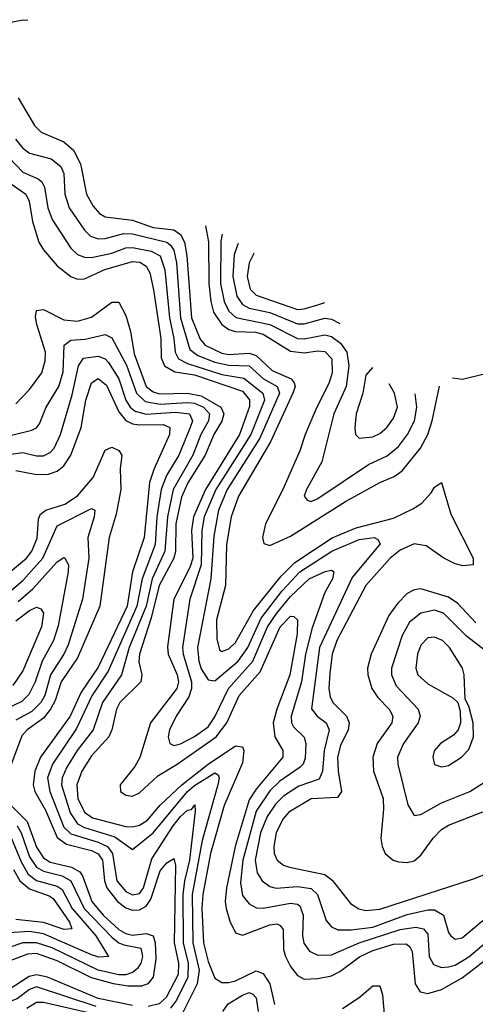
# Model space of a CAD drawing. Header units: inches. Extents: x 884549 to 1028252, y 526810 to 653624.
# Tile 900 of 1056: x 986201 to 987529, y 641491 to 644358. Entities that reach past the tile are written whole.
import ezdxf

# ---------------------------------------------------------------- set-up
doc = ezdxf.new("R2010")
doc.units = ezdxf.units.IN
doc.header["$MEASUREMENT"] = 0
doc.layers.add('A9684', color=7, linetype='Continuous')

msp = doc.modelspace()

# ---------------------------------------------------------------- linework, layer by layer
at = {"layer": 'A9684', "color": 5}
for points, elevation in [([(986130, 644341.6), (986210, 644358), (986224.7, 644357)], 2820), ([(986196.6, 644130), (986244.2, 644050), (986263.3, 644030), (986330, 644002.3), (986357.7, 643977.7), (986378.4, 643938.4), (986395.4, 643850), (986414.8, 643814.8), (986433.5, 643793.5), (986450, 643783.8), (986530, 643774.2), (986590, 643752.9), (986650, 643746.3), (986670, 643732.7), (986681.2, 643710), (986688.4, 643670), (986701.4, 643490), (986727.2, 643427.2), (986741.1, 643410), (986790, 643386.5), (986810, 643383.1), (986870, 643386.9), (986890, 643380.1), (986936.5, 643336.5), (986991.7, 643311.7), (987000.3, 643300.3), (987003.6, 643290), (986997.2, 643270), (986931.6, 643128.4), (986838.3, 642970), (986817, 642910), (986804.1, 642830), (986800.4, 642710), (986774.5, 642610), (986775.3, 642555.3), (986783.3, 642523.3), (986790, 642518.4), (986810, 642525.7), (986830, 642544), (986882.4, 642637.6), (986962.9, 642737.1), (987003.1, 642776.9), (987111, 642849), (987181.5, 642878.5), (987290, 642906), (987346.9, 642933.1), (987373.1, 642950), (987400.3, 642979.7), (987410, 642997.1), (987430.1, 643010.1), (987457.6, 642917.6), (987522, 642790), (987522, 642770), (987492.5, 642767.5), (987470, 642772.9), (987436.5, 642790), (987385.8, 642825.8), (987350, 642831.6), (987310, 642813.5), (987280.2, 642790), (987209.7, 642710.3), (987124.7, 642550), (987111.7, 642510), (987104.7, 642455.3), (987102.2, 642410), (987106.1, 642386.1), (987113.6, 642370), (987153.1, 642330), (987160.7, 642310), (987157.9, 642290), (987135.8, 642244.2), (987127.3, 642210), (987128.7, 642170), (987139, 642110), (987127.3, 642092.7), (987050, 642088.8), (986985.7, 642050), (986968.2, 642030), (986948.1, 641990), (986941.4, 641950), (986942.9, 641930), (986950.8, 641910), (986970, 641895.7), (986987.2, 641890), (987090, 641868.4), (987111.8, 641851.8), (987164.7, 641784.7), (987188.9, 641768.9), (987210, 641763.4), (987250, 641767.5), (987523.7, 641856.3), (987590, 641882.7)], 2780), ([(986188.9, 644010), (986210, 643984.1), (986230, 643969.4), (986292.7, 643952.7), (986321.2, 643930), (986330.1, 643910), (986333, 643850), (986344.9, 643810), (986390, 643744.8), (986407.6, 643727.6), (986430, 643719.9), (986450, 643720.5), (986504.8, 643735.2), (986530, 643734.1), (986630, 643710.6), (986640.9, 643700.9), (986650, 643687), (986658, 643650), (986670, 643490), (986697.1, 643397.1), (986719.8, 643379.8), (986770, 643360.2), (986810, 643352), (986870, 643350.4), (986911.8, 643311.8), (986951.2, 643290), (986958.5, 643270), (986900.8, 643139.2), (986805.3, 642990), (986780.7, 642930), (986766.3, 642853.7), (986758.1, 642730), (986719.4, 642530), (986722.7, 642490), (986730, 642467.9), (986750, 642435.5), (986770, 642432.3), (986837.8, 642490), (986866.1, 642530), (986904.5, 642615.5), (986965.5, 642694.5), (987017.4, 642750), (987110.3, 642810), (987190, 642844.5), (987234, 642850), (987244.7, 642844.7), (987251.3, 642831.3), (987170, 642733.5), (987075, 642530), (987051.3, 642351.3), (987067.7, 642330), (987094.4, 642310), (987102.5, 642290), (987088, 642230), (987083.1, 642170), (987073.3, 642146.7), (987014.6, 642125.5), (986970, 642096.5), (986946.7, 642073.3), (986922.1, 642037.9), (986902.7, 641990), (986887.4, 641910), (986893.3, 641873.3), (986907.2, 641850), (986930, 641833.4), (986948.4, 641828.4), (987010, 641833.6), (987050, 641827.7), (987068.7, 641810), (987094.4, 641734.4), (987110, 641716.2), (987127.9, 641707.9), (987167.3, 641707.3), (987230, 641715.5), (987330, 641752.3), (987390, 641765.4), (987410, 641765.5), (987436.3, 641750), (987450, 641699.6), (987456.8, 641690), (987470, 641680.7), (987490, 641683.8), (987550, 641734.9)], 2760), ([(986150, 643977.5), (986210, 643914.4), (986254.7, 643894.7), (986265.5, 643885.5), (986273.1, 643870), (986283.4, 643810), (986296, 643776), (986350, 643692.3), (986370, 643673.9), (986390, 643666.2), (986410, 643665.8), (986470, 643678), (986510, 643693.3), (986530, 643694.9), (986584, 643684), (986610.5, 643670.5), (986624.3, 643630), (986637.3, 643490), (986650.4, 643430), (986653.6, 643390), (986663.6, 643370), (986690, 643356.8), (986790, 643324.4), (986854.4, 643314.4), (986909.6, 643270), (986914, 643250), (986874.3, 643150), (986772.8, 642990), (986739, 642910), (986731.8, 642870), (986729.4, 642770.6), (986697, 642670), (986675.8, 642530), (986677.1, 642510), (986701.4, 642430), (986701.6, 642410), (986693.7, 642386.3), (986656.8, 642330), (986637.8, 642290), (986633.7, 642270), (986638.2, 642250), (986650, 642244.1), (986670, 642249.4), (986710, 642270.1), (986750, 642298.9), (986770, 642327.4), (986809.7, 642410), (986880.5, 642490), (986923.1, 642590), (986950, 642630), (986990, 642678.2), (987044.4, 642730), (987090.9, 642750.9), (987110, 642755.1), (987116.2, 642750), (987112.2, 642730), (987090, 642689.8), (987052.9, 642587.1), (987034.1, 642510), (987022, 642430), (986991.9, 642330), (986992.6, 642310), (986998.6, 642298.6), (987030, 642268.9), (987035.2, 642250), (987032.6, 642207.4), (987027.1, 642190), (987018.7, 642181.3), (986959.2, 642140.8), (986930, 642112.2), (986890, 642052.7), (986850.9, 641910), (986844.4, 641844.4), (986850, 641808), (986870, 641782.9), (986891.5, 641771.5), (986910.4, 641770.4), (986990, 641784.9), (987010, 641782.4), (987017, 641777), (987027.2, 641750), (987025, 641690), (987028.9, 641668.9), (987045.8, 641645.8), (987070, 641633.9), (987110, 641635.2), (987190.3, 641669.7), (987310, 641708.3), (987355.1, 641715.1), (987377.3, 641710), (987390, 641694.8), (987394.4, 641630), (987406.3, 641606.3), (987430, 641598), (987450, 641599.5), (987470, 641604.6), (987510, 641629.3), (987630, 641731)], 2740), ([(986170, 643883.7), (986219.2, 643850), (986228.7, 643830), (986238.7, 643770), (986256.5, 643710), (986270, 643687.8), (986310, 643641.6), (986350, 643610.6), (986370, 643602.7), (986390, 643602.9), (986449.3, 643630.7), (986530, 643654), (986551.6, 643651.6), (986570, 643640.1), (986580.5, 643620.5), (986591.3, 643571.2), (986612.4, 643430), (986612.9, 643372.9), (986623.3, 643350), (986652.7, 643332.7), (986710, 643323.7), (986850, 643276.3), (986871.1, 643251.1), (986871.1, 643231.1), (986841.8, 643150), (986742.9, 642990), (986707.8, 642910), (986701.7, 642870), (986705.3, 642790), (986697.1, 642762.9), (986650, 642670), (986632, 642532), (986633.3, 642510), (986660.1, 642450), (986663.6, 642430), (986659.2, 642410), (986581.9, 642310), (986550.9, 642209.1), (986536.8, 642183.2), (986493.8, 642130), (986494.4, 642110), (986510, 642099.6), (986530, 642096.8), (986550, 642106.5), (986603.8, 642156.2), (986659.9, 642190), (986773.5, 642270), (986804.7, 642310), (986840.2, 642390), (986901.3, 642458.7), (986960.1, 642590), (986990, 642621.4), (986999.8, 642619.8), (987010, 642610.4), (987009.8, 642570), (986987.8, 642450), (986950.3, 642350), (986939.7, 642310), (986944.7, 642270), (986968, 642230), (986968.2, 642210), (986890, 642117.3), (986870, 642086.1), (986828.6, 641950), (986803.5, 641830), (986799.8, 641790), (986802.5, 641770), (986813, 641733), (986830, 641698.5), (986850, 641691.8), (986930, 641721.8), (986950, 641725.1), (986959.9, 641719.9), (986968.4, 641708.4), (986969.6, 641650), (986975.9, 641630), (986990, 641600.8), (987010, 641574.3), (987030, 641564.3), (987070, 641565.5), (987110, 641573.6), (987134.2, 641585.8), (987191.5, 641628.5), (987230, 641647.8), (987290, 641665.7), (987327.1, 641667.1), (987338.2, 641658.2), (987344.4, 641644.4), (987352.9, 641550), (987367.5, 641527.4), (987390, 641521.9), (987430, 641533.8), (987490, 641567.3), (987630, 641675.5)], 2720), ([(986742.5, 643757.5), (986750.7, 643710.7), (986751.8, 643590), (986757.5, 643537.5), (986766.2, 643506.2), (986790, 643470.1), (986810, 643455.6), (986830, 643450.2), (986887.9, 643447.9), (986910, 643442.4), (986990, 643392.8), (987030, 643388.3), (987070, 643393.5), (987090, 643391.5), (987110.8, 643370), (987111, 643330), (987101.7, 643298.3), (987067, 643230), (987032.7, 643150), (987017.5, 643102.5), (986967.3, 642990), (986917.2, 642890), (986908.3, 642850), (986912.8, 642832.8), (986930, 642826.9), (986990, 642854.1), (987150, 642955.3), (987250, 643010.7), (987292.3, 643027.7), (987315.8, 643044.2), (987368.4, 643110), (987390.5, 643150), (987403.1, 643190), (987424, 643290.4)], 2820), ([(986791.2, 643733.1), (986787.2, 643712.8), (986785.9, 643590), (986797, 643537), (986810, 643509.4), (986831, 643491), (986929.9, 643469.9), (987010, 643429.2), (987030, 643428.2), (987090, 643440.4), (987110, 643435.4), (987136.1, 643416.1), (987153.9, 643390), (987160.3, 643350), (987152.2, 643290), (987116.7, 643210), (987081.5, 643070), (987036.6, 642990), (987030.3, 642970), (987039, 642959), (987050, 642955), (987070, 642964), (987217.5, 643062.5), (987271.8, 643088.2), (987304.7, 643115.3), (987330.9, 643150), (987351.1, 643190), (987358.6, 643230), (987352.9, 643268.9)], 2840), ([(986837.6, 643705.9), (986825.6, 643674.4), (986821.8, 643610), (986833.3, 643553.3), (986850, 643528.3), (986870, 643518.4), (986930, 643505.3), (987010, 643472.6), (987030, 643472.1), (987090, 643488.4), (987110, 643485.8), (987133.5, 643473.5)], 2860), ([(986884.6, 643678.4), (986883.1, 643676.9), (986869.3, 643650), (986863.9, 643610), (986872.9, 643572.9), (986890, 643555.6), (987010, 643514.2), (987030, 643515.6), (987070, 643528), (987090.5, 643534.4)], 2880), ([(986190, 643238.9), (986230, 643281.3), (986265.5, 643330), (986275.7, 643364.3), (986276.1, 643390), (986251.3, 643470), (986247.4, 643492.6), (986250, 643511.1), (986270, 643513.6), (986330, 643484.1), (986370, 643479.8), (986410, 643492), (986470, 643535.2), (986490, 643535.5), (986510, 643496.5), (986524, 643450), (986535, 643384.9), (986570, 643290), (986590, 643273.8), (986608.6, 643268.6), (986690, 643270.2), (986730, 643262.9), (986786.8, 643230), (986795.5, 643210), (986790, 643188.7), (986766.9, 643150), (986741, 643090), (986690.9, 643009.1), (986672.7, 642967.3), (986656.1, 642890), (986654.8, 642810), (986650.5, 642790), (986607.4, 642710), (986584.3, 642615.7), (986549.7, 642510), (986548, 642488), (986557, 642450), (986554.2, 642430), (986492.7, 642370), (986482.9, 642350), (986469.8, 642290), (986460.9, 642270), (986410, 642214.1), (986382.3, 642170), (986367.2, 642130), (986370.9, 642090), (986390, 642050), (986413.6, 642033.6), (986510, 642008.1), (986530, 642007), (986550, 642012.1), (986573.1, 642026.9), (986610, 642071), (986673.1, 642130), (986750, 642189.9), (986830, 642243.3), (986850, 642240.4), (986854.2, 642230), (986850, 642194.2), (986796.7, 642070), (986756.6, 641930), (986734.2, 641810), (986731.9, 641770), (986737, 641670), (986750, 641615.3), (986770, 641566.7), (986790, 641553.7), (986810, 641553.8), (986830, 641558.6), (986890, 641587.7), (986910, 641580.5), (986929.6, 641550), (986943.4, 641490)], 2680), ([(986124.5, 643135.5), (986236.9, 643163.1), (986250.5, 643169.5), (986258.9, 643181.1), (986278.4, 643230), (986315, 643290), (986327.5, 643332.5), (986330.2, 643409.8), (986350, 643424.8), (986392, 643428), (986450, 643441.5), (986470, 643431.7), (986511.9, 643351.9), (986541.1, 643270), (986566.2, 643246.2), (986610, 643238.7), (986690, 643243.1), (986710, 643240.9), (986736.7, 643230), (986753.7, 643210), (986751.3, 643190), (986728.5, 643150), (986705.8, 643090), (986648.5, 642990), (986631.6, 642910), (986623.7, 642810), (986586.8, 642730), (986569.2, 642650), (986520.4, 642530), (986497.8, 642450), (986442.7, 642370), (986415, 642290), (986368.2, 642230), (986338.7, 642181.3), (986324.9, 642150), (986323.2, 642130), (986348.3, 642048.3), (986370, 642016.6), (986390, 642005.5), (986478.2, 641978.2), (986530, 641941), (986590, 641989.8), (986689.8, 642110), (986710, 642128.2), (986770, 642165.2), (986779.2, 642159.2), (986782.2, 642150), (986778.6, 642130), (986732.7, 641967.3), (986703.5, 641810), (986705.7, 641670), (986723.6, 641590), (986718.3, 641550), (986675.3, 641464.7)], 2660), ([(986168.5, 643091.5), (986210, 643097.4), (986250, 643088.2), (986270, 643088.2), (986290, 643098), (986301.3, 643110), (986319.9, 643150), (986354.4, 643265.6), (986372.1, 643350), (986387.3, 643372.7), (986430, 643378.6), (986450, 643370.1), (986460, 643360), (986490, 643312.5), (986510, 643250), (986523.3, 643230), (986538, 643218), (986570, 643208.8), (986654.6, 643214.6), (986696, 643210), (986705, 643190), (986697.8, 643170), (986665.1, 643090), (986629.3, 643030.7), (986613.3, 642990), (986601.1, 642910), (986595.8, 642830), (986557.5, 642730), (986542.8, 642650), (986459, 642461), (986411, 642389), (986366.3, 642293.7), (986297.1, 642190), (986282.5, 642150), (986288.5, 642110), (986330, 642006.9), (986350, 641987.5), (986430, 641963.2), (986456.5, 641950), (986471.1, 641930), (986484.3, 641850), (986510, 641819.4), (986530, 641809.3), (986550, 641813.5), (986562, 641830), (986585.7, 641914.3), (986648.5, 642010), (986670, 642037.1), (986690, 642055.8), (986702, 642058), (986711.1, 642071.1), (986712.7, 642052.7), (986696.1, 641910), (986681.3, 641850), (986676.7, 641810), (986677.5, 641670), (986691.9, 641610), (986691.1, 641570), (986657.5, 641502.5), (986640.7, 641479.3)], 2640), ([(987229.2, 643344.7), (987210, 643322.6), (987200.6, 643270), (987181.4, 643210), (987177.1, 643170), (987179.4, 643150), (987190, 643139), (987230, 643143.4), (987250, 643152.8), (987270.8, 643170), (987290, 643197.7), (987301.5, 643230), (987293.3, 643270), (987277.4, 643297.2)], 2860), ([(987462.2, 643315.3), (987491.6, 643311.6), (987610, 643340.5)], 2820), ([(986190, 643045.1), (986250, 643033.3), (986285.4, 643034.6), (986310, 643043.5), (986330, 643058.6), (986350, 643090), (986380.4, 643170), (986393.5, 643250), (986410, 643300.9), (986430, 643313.3), (986453.7, 643293.7), (986490, 643215.6), (986510.6, 643190.6), (986530, 643181.4), (986550, 643178.5), (986619.4, 643179.4), (986639, 643170), (986637.7, 643150), (986591.7, 643048.3), (986579.1, 643010), (986563.4, 642850), (986529.9, 642750), (986513.8, 642650), (986430, 642472.9), (986380, 642400), (986348.3, 642330), (986262, 642210), (986245.2, 642170), (986240.4, 642130), (986245.4, 642110), (986276.4, 642056.4), (986310, 641976.4), (986337.2, 641957.2), (986410, 641938.8), (986430, 641929.3), (986442.6, 641910), (986448, 641850), (986454.6, 641830), (986486.3, 641790), (986510, 641771.5), (986530, 641764.5), (986550, 641765.5), (986570, 641776.3), (986582.9, 641797.1), (986610, 641879.5), (986630, 641902.2), (986650, 641915.5), (986655.3, 641895.3), (986651.3, 641670), (986663.3, 641610), (986662.4, 641577.6), (986627.5, 641510), (986607.9, 641492.1), (986575.8, 641484.2)], 2620), ([(986149.8, 642730.2), (986221.3, 642790), (986236.3, 642810), (986251.7, 642848.3), (986255.6, 642904.4), (986261.6, 642918.4), (986277.3, 642930), (986332.6, 642947.4), (986370, 642971.8), (986415.4, 643024.6), (986450, 643104), (986470, 643112.9), (986490, 643103.1), (986498.8, 643090), (986494.2, 643050), (986495.4, 642990), (986482.4, 642917.6), (986461.4, 642850), (986435, 642650), (986370, 642499.5), (986322.2, 642430), (986304.8, 642375.2), (986291.3, 642350), (986270, 642323.8), (986223.3, 642290), (986207.6, 642272.3), (986161.7, 642150)], 2580), ([(986170, 642690.5), (986210, 642724.6), (986268.2, 642790), (986310, 642883.9), (986410, 642934.5), (986420.3, 642930), (986418.5, 642910), (986400.1, 642850), (986402.2, 642790), (986383.8, 642670), (986342.2, 642537.8), (986329.8, 642510), (986291.3, 642450), (986274.2, 642390), (986263.1, 642370), (986236.8, 642343.2), (986190, 642318.2)], 2560), ([(986196.2, 642663.8), (986239.7, 642700.3), (986310, 642778.9), (986330, 642791.8), (986332.9, 642790), (986343.1, 642770), (986342.8, 642750), (986313, 642593), (986299.7, 642550), (986266.1, 642490), (986246.1, 642430), (986227.4, 642392.6), (986207.2, 642372.8), (986160.9, 642350)], 2540), ([(987530, 642602), (987477.6, 642657.6), (987450, 642676), (987370, 642700.6), (987350, 642697.7), (987330, 642686.8), (987301.7, 642658.3), (987277, 642623), (987225.2, 642510), (987214.9, 642470), (987215.2, 642450), (987226.9, 642410), (987244.1, 642384.1), (987277.6, 642350), (987288.5, 642330), (987285.7, 642310), (987242.9, 642250), (987230.4, 642210), (987232, 642170), (987259.8, 642090), (987261.2, 642058.8), (987253.5, 641973.5), (987256.8, 641950), (987266.2, 641930), (987289.3, 641910), (987305.1, 641905.1), (987330, 641903.6), (987350, 641908.6), (987370, 641924.5), (987405.4, 641974.6), (987430, 642000.1), (987450, 642012.1), (987550, 642051.3)], 2820), ([(986190, 642607.8), (986230, 642637.9), (986250, 642647.2), (986262.6, 642642.6), (986270.3, 642630), (986264.5, 642590), (986210, 642462.1), (986181.1, 642418.9)], 2520), ([(987570.9, 642510), (987502.8, 642562.8), (987435.4, 642630), (987410, 642638.1), (987370, 642629.9), (987336.8, 642603.2), (987315.6, 642564.4), (987283.9, 642470), (987284.5, 642450), (987297.9, 642417.9), (987362.3, 642350), (987367.6, 642330), (987362.2, 642310), (987319.6, 642250), (987302.3, 642210), (987302.7, 642190), (987331.8, 642071.8), (987350, 642040.7), (987370, 642043.2), (987430, 642077), (987512.8, 642110), (987590, 642160.1)], 2840), ([(986175.8, 642070), (986222.6, 642022.6), (986250, 641948.2), (986270, 641916.8), (986290, 641904.7), (986352.4, 641890), (986376.3, 641876.3), (986384.5, 641864.5), (986411.1, 641790), (986444.7, 641750), (986490, 641708.9), (986510, 641696.7), (986530, 641692.4), (986570, 641697.3), (986589.8, 641689.8), (986595.4, 641670), (986597.4, 641622.6), (986590.4, 641570), (986574.8, 641550), (986556.1, 641543.9), (986516.6, 641543.4), (986474.5, 641550), (986410, 641568), (986310, 641617.5), (986250, 641638.2), (986223.5, 641636.5), (986170, 641616)], 2580), ([(986193.8, 642010), (986205.5, 641990), (986230, 641919.9), (986250, 641890.5), (986270, 641878), (986324.5, 641864.5), (986350.3, 641850.3), (986389.3, 641770), (986470, 641686.3), (986489.9, 641669.9), (986504.3, 641664.3), (986553.9, 641653.9), (986559.1, 641630), (986553.7, 641610), (986544.7, 641595.3), (986530, 641583.6), (986510, 641576.7), (986490, 641576.4), (986429.5, 641590.5), (986295.3, 641655.3), (986250, 641669.8), (986210.7, 641669.3), (986170, 641655.6)], 2560), ([(986170, 641990), (986205.1, 641905.1), (986225.8, 641870), (986250, 641851.3), (986310, 641835.1), (986324.7, 641824.7), (986354.4, 641770), (986423.1, 641690), (986460.2, 641630), (986432.1, 641627.9), (986410, 641634.9), (986270, 641696.2), (986230, 641702.5), (986170, 641698.9)], 2540), ([(986182.9, 641882.9), (986201.8, 641850), (986230, 641826.8), (986286.5, 641806.5), (986298.3, 641798.3), (986346.4, 641730), (986353.3, 641710), (986331.1, 641708.9), (986270, 641729), (986190, 641737.3)], 2520), ([(986530, 641487.5), (986430, 641507.2), (986282.6, 641570), (986250, 641576.7), (986228.5, 641571.5), (986170, 641533.5), (986130, 641531.6), (986110, 641538.7), (986090, 641556.1), (986038.4, 641638.4), (986018.4, 641658.4), (985990, 641668.6), (985950, 641662.2), (985932.2, 641650), (985925.5, 641634.4), (985925.8, 641590), (985910.8, 641550), (985908.5, 641530), (985949.5, 641469.5)], 2620), ([(986424.1, 641484.1), (986250, 641541.2), (986230, 641534.2), (986193.3, 641506.7), (986170, 641498), (986130, 641493.2), (986098.2, 641498.2), (986074.2, 641510), (986062.9, 641522.9), (986030, 641593.4), (986010, 641613.5), (985990, 641618.8), (985970, 641595.6), (985955.9, 641530), (985970, 641494.1), (986016.9, 641410)], 2640), ([(987141.9, 641478.1), (987189.9, 641510), (987230, 641544), (987250, 641544.8), (987258.1, 641518.1), (987263.5, 641450)], 2680), ([(986792.6, 641470), (986808, 641492), (986850, 641517.1), (986870, 641525.4), (986880.4, 641520.4), (986889.8, 641509.8), (986896.1, 641470)], 2660), ([(986550, 641431.5), (986270, 641495.5), (986250, 641495.5), (986222, 641478)], 2660)]:
    msp.add_lwpolyline(points, dxfattribs=dict(at, elevation=elevation))
at = {"layer": 'A9684', "color": 5, "elevation": 2860}
msp.add_lwpolyline([(987410, 642559.9), (987390, 642557.5), (987370, 642536.5), (987360.3, 642510), (987354.8, 642470), (987361.1, 642450), (987390, 642423.9), (987463.5, 642383.5), (987477.3, 642370), (987484.6, 642344.6), (987484.9, 642310), (987478.7, 642290), (987465.4, 642274.5), (987427.1, 642250), (987408.4, 642228.4), (987404.4, 642210), (987410, 642189.1), (987430, 642182.2), (987450, 642186), (987488.3, 642210), (987510, 642233), (987523.5, 642270), (987522.4, 642310), (987510, 642359), (987498.9, 642378.9), (987496.3, 642450), (987491.6, 642470), (987452.9, 642530), (987432.5, 642550)], close=True, dxfattribs=at)

doc.saveas('drawing.dxf')
